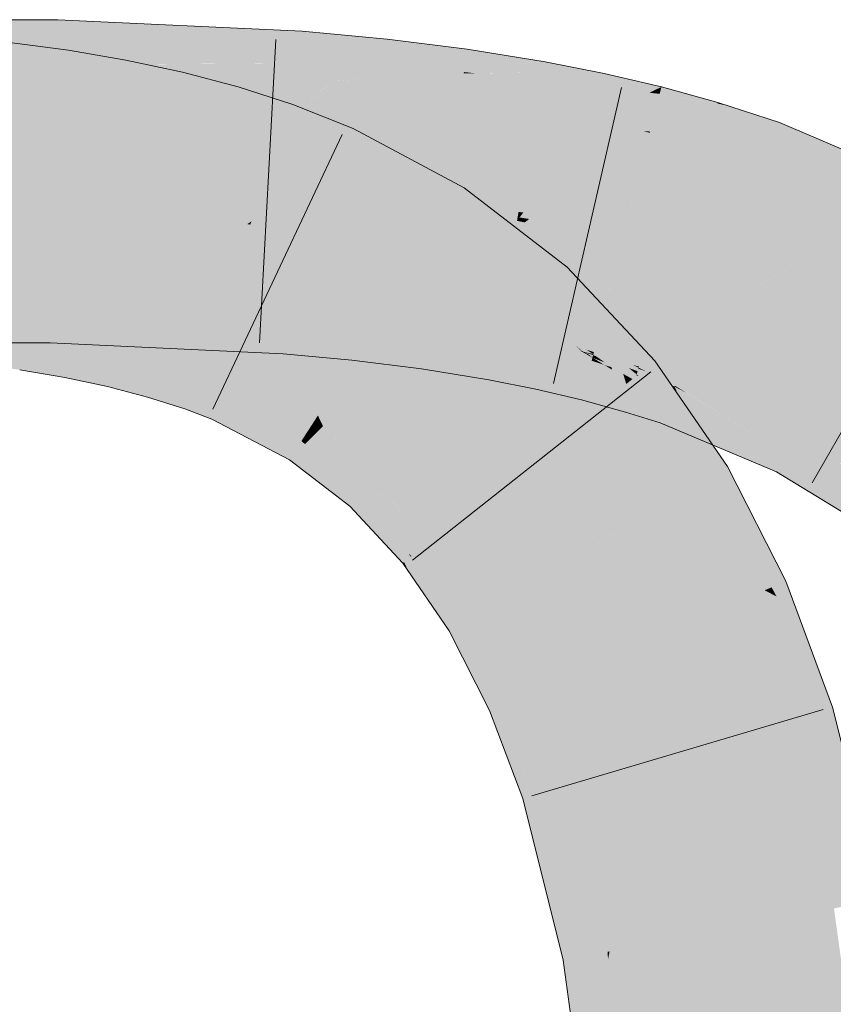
# Model space of a CAD drawing. Extents: x -620 to 300, y 62 to 1162.
# Tile 293 of 307: x 176.222 to 176.851, y 1034.361 to 1035.123. Entities that reach past the tile are written whole.
import ezdxf

# ---------------------------------------------------------------- set-up
doc = ezdxf.new("R2010")
doc.units = 0
doc.layers.get('0').update_dxf_attribs({"lineweight": 13})
doc.layers.add('E_Leerrohr 25-A06G955E8I', color=7, linetype='Continuous', lineweight=9, true_color=0xff8000)
doc.layers.add('E_Leerrohr 25-Shading', color=7, linetype='Continuous', lineweight=9, true_color=0xff8000)

# ---------------------------------------------------------------- blocks, each defined once
blk = doc.blocks.new('Shading-A06G94V18I', base_point=(243.33392, 864.50482))
at = {"layer": 'E_Leerrohr 25-Shading', "color": 43, "true_color": 0xd7ab7f}
for points in [[(176.21289, 1035.12317), (176.12451, 1035.08667), (176.25047, 1035.08826), (176.22375, 1035.08655)], [(176.21289, 1035.12317), (176.25047, 1035.08826), (176.25128, 1035.12317)], [(176.44025, 1035.11438), (176.25128, 1035.12317), (176.27652, 1035.09045), (176.25053, 1035.0907)], [(176.43881, 1035.0896), (176.44025, 1035.11438), (176.37398, 1035.08923), (176.27652, 1035.09045)], [(176.44025, 1035.11438), (176.43881, 1035.0896), (176.50597, 1035.10828), (176.46246, 1035.08875)], [(176.50597, 1035.10828), (176.46246, 1035.08875), (176.50366, 1035.08728)], [(176.56544, 1035.08276), (176.56799, 1035.10046), (176.50366, 1035.08728), (176.50597, 1035.10828)], [(176.25403, 1035.06335), (176.25955, 1035.09961), (176.20981, 1035.06934), (176.21387, 1035.10571)], [(176.5746, 1035.08179), (176.56799, 1035.10046), (176.56544, 1035.08276)], [(176.5746, 1035.08179), (176.62686, 1035.0824), (176.56799, 1035.10046), (176.62836, 1035.0907)], [(176.29698, 1035.05603), (176.30389, 1035.09204), (176.25403, 1035.06335), (176.25955, 1035.09961)], [(176.22375, 1035.08655), (176.25043, 1035.08655), (176.25047, 1035.08826)], [(176.26247, 1035.08838), (176.25043, 1035.08655), (176.43881, 1035.0896), (176.26242, 1035.08606)], [(176.25047, 1035.08826), (176.25043, 1035.08655), (176.26247, 1035.08838)], [(176.25053, 1035.0907), (176.25047, 1035.08826), (176.27652, 1035.09045), (176.26247, 1035.08838)], [(176.26242, 1035.08606), (176.43813, 1035.07788), (176.43881, 1035.0896)], [(176.27652, 1035.09045), (176.26247, 1035.08838), (176.37398, 1035.08923)], [(176.26247, 1035.08838), (176.43881, 1035.0896), (176.43881, 1035.0896)], [(176.3392, 1035.047), (176.34767, 1035.08264), (176.29698, 1035.05603), (176.30389, 1035.09204)], [(176.43881, 1035.0896), (176.43813, 1035.07788), (176.46246, 1035.08875)], [(176.46246, 1035.08875), (176.43813, 1035.07788), (176.50272, 1035.07861), (176.46298, 1035.07556)], [(176.46246, 1035.08875), (176.50272, 1035.07861), (176.50366, 1035.08728)], [(176.50272, 1035.07861), (176.56528, 1035.08167), (176.50366, 1035.08728), (176.56544, 1035.08276)], [(176.67387, 1035.0813), (176.67398, 1035.08167), (176.62686, 1035.0824), (176.62836, 1035.0907)], [(176.38055, 1035.03613), (176.39081, 1035.07129), (176.3392, 1035.047), (176.34767, 1035.08264)], [(176.46994, 1035.07605), (176.46298, 1035.07556), (176.50256, 1035.07727), (176.50197, 1035.0719)], [(176.50272, 1035.07861), (176.46994, 1035.07605), (176.50256, 1035.07727)], [(176.50256, 1035.07727), (176.50197, 1035.0719), (176.56467, 1035.07739), (176.56279, 1035.06433)], [(176.50272, 1035.07861), (176.50256, 1035.07727), (176.56528, 1035.08167), (176.56467, 1035.07739)], [(176.56467, 1035.07739), (176.56279, 1035.06433), (176.62556, 1035.07507), (176.62196, 1035.05469)], [(176.57761, 1035.08179), (176.56528, 1035.08167), (176.62556, 1035.07507), (176.56467, 1035.07739)], [(176.56528, 1035.08167), (176.5746, 1035.08179), (176.56544, 1035.08276)], [(176.62686, 1035.0824), (176.57761, 1035.08179), (176.62621, 1035.07861)], [(176.57761, 1035.08179), (176.62556, 1035.07507), (176.62621, 1035.07861)], [(176.62621, 1035.07861), (176.62556, 1035.07507), (176.67226, 1035.07373), (176.67174, 1035.07129)], [(176.67387, 1035.0813), (176.62686, 1035.0824), (176.67226, 1035.07373), (176.62621, 1035.07861)], [(176.71828, 1035.07129), (176.67398, 1035.08167), (176.71144, 1035.06799), (176.67226, 1035.07373)], [(176.42093, 1035.02319), (176.4332, 1035.05762), (176.38055, 1035.03613), (176.39081, 1035.07129)], [(176.62556, 1035.07507), (176.62196, 1035.05469), (176.67174, 1035.07129), (176.66623, 1035.0459)], [(176.67174, 1035.07129), (176.66623, 1035.0459), (176.70911, 1035.06677)], [(176.67226, 1035.07373), (176.67174, 1035.07129), (176.71144, 1035.06799), (176.70911, 1035.06677)], [(176.71721, 1035.06714), (176.71828, 1035.07129), (176.71144, 1035.06799)], [(176.76132, 1035.05859), (176.71828, 1035.07129), (176.71721, 1035.06714)], [(176.76132, 1035.05859), (176.76157, 1035.05847), (176.71828, 1035.07129), (176.76181, 1035.05933)], [(176.70911, 1035.06677), (176.66623, 1035.0459), (176.70946, 1035.03674), (176.70425, 1035.03699)], [(176.7169, 1035.06592), (176.71721, 1035.06714), (176.70911, 1035.06677), (176.71144, 1035.06799)], [(176.70911, 1035.06677), (176.70946, 1035.03674), (176.7169, 1035.06592)], [(176.70946, 1035.03674), (176.75378, 1035.03235), (176.7169, 1035.06592), (176.76157, 1035.05847)], [(176.7169, 1035.06592), (176.76132, 1035.05859), (176.71721, 1035.06714)], [(176.46388, 1035.0061), (176.47989, 1035.03906), (176.42093, 1035.02319), (176.4332, 1035.05762)], [(176.75378, 1035.03235), (176.76994, 1035.05664), (176.76157, 1035.05847)], [(176.75378, 1035.03235), (176.80238, 1035.02527), (176.76994, 1035.05664), (176.80966, 1035.04358)], [(176.76994, 1035.05664), (176.76181, 1035.05933), (176.76157, 1035.05847)], [(176.55449, 1034.97595), (176.56557, 1034.99316), (176.4641, 1035.00659), (176.47989, 1035.03906)], [(176.91606, 1034.99805), (176.80966, 1035.04358), (176.80238, 1035.02527)], [(176.70425, 1035.03699), (176.70924, 1035.03577), (176.70946, 1035.03674)], [(176.70924, 1035.03577), (176.75134, 1035.02417), (176.70946, 1035.03674), (176.75378, 1035.03235)], [(176.75134, 1035.02417), (176.79613, 1035.00964), (176.75378, 1035.03235), (176.80238, 1035.02527)], [(176.79613, 1035.00964), (176.91606, 1034.99805), (176.80238, 1035.02527)], [(176.91606, 1034.99805), (176.79613, 1035.00964), (176.90625, 1034.9668), (176.88322, 1034.97229)], [(176.46388, 1035.0061), (176.54578, 1034.9624), (176.4641, 1035.00659), (176.55449, 1034.97595)], [(176.64182, 1034.92786), (176.64539, 1034.93176), (176.55449, 1034.97595), (176.56557, 1034.99316)], [(176.54578, 1034.9624), (176.62077, 1034.90466), (176.55449, 1034.97595), (176.64182, 1034.92786)], [(176.62077, 1034.90466), (176.67216, 1034.90308), (176.64182, 1034.92786)], [(176.67216, 1034.90308), (176.64539, 1034.93176), (176.64182, 1034.92786)], [(176.21289, 1034.87329), (176.2455, 1034.87329), (176.12451, 1034.90991), (176.24634, 1034.90979)], [(176.24634, 1034.90979), (176.2455, 1034.87329), (176.42542, 1034.89978), (176.40654, 1034.86572)], [(176.42778, 1034.89966), (176.42787, 1034.90137), (176.24634, 1034.90979)], [(176.68533, 1034.86011), (176.67216, 1034.90308), (176.63272, 1034.89185), (176.62077, 1034.90466)], [(176.71323, 1034.85925), (176.67216, 1034.90308), (176.70328, 1034.8512), (176.68533, 1034.86011)], [(176.40654, 1034.86572), (176.42575, 1034.86487), (176.42542, 1034.89978), (176.42778, 1034.89966)], [(176.42778, 1034.89966), (176.42575, 1034.86487), (176.45654, 1034.89636)], [(176.45654, 1034.89636), (176.42575, 1034.86487), (176.48227, 1034.89209), (176.47873, 1034.85974)], [(176.42787, 1034.90137), (176.42778, 1034.89966), (176.4586, 1034.89844), (176.45654, 1034.89636)], [(176.4586, 1034.89844), (176.45654, 1034.89636), (176.47386, 1034.89441)], [(176.45654, 1034.89636), (176.48227, 1034.89209), (176.47386, 1034.89441)], [(176.4586, 1034.89844), (176.46051, 1034.89795), (176.48273, 1034.89612), (176.48267, 1034.89563)], [(176.46051, 1034.89795), (176.48227, 1034.89209), (176.48267, 1034.89563)], [(176.48227, 1034.89209), (176.53583, 1034.8761), (176.48267, 1034.89563), (176.53752, 1034.88782)], [(176.53752, 1034.88782), (176.53772, 1034.88928), (176.48267, 1034.89563), (176.48273, 1034.89612)], [(176.22734, 1034.88867), (176.19016, 1034.89368), (176.22719, 1034.8877), (176.19044, 1034.89319)], [(176.19044, 1034.89319), (176.19228, 1034.88989), (176.22719, 1034.8877), (176.22668, 1034.88428)], [(176.19228, 1034.88989), (176.21289, 1034.85364), (176.22668, 1034.88428), (176.22182, 1034.85242)], [(176.22668, 1034.88428), (176.26259, 1034.87683), (176.22719, 1034.8877), (176.26331, 1034.88062)], [(176.26331, 1034.88062), (176.26366, 1034.88245), (176.22719, 1034.8877), (176.22734, 1034.88867)], [(176.47873, 1034.85974), (176.53253, 1034.85303), (176.48227, 1034.89209), (176.53583, 1034.8761)], [(176.53583, 1034.8761), (176.5872, 1034.85876), (176.53752, 1034.88782), (176.59062, 1034.87793)], [(176.53752, 1034.88782), (176.59062, 1034.87793), (176.53767, 1034.88892), (176.5909, 1034.87952)], [(176.5909, 1034.87952), (176.59109, 1034.88062), (176.53767, 1034.88892), (176.53772, 1034.88928)], [(176.68533, 1034.86011), (176.63272, 1034.89185), (176.64854, 1034.87817)], [(176.64854, 1034.87817), (176.63272, 1034.89185), (176.64299, 1034.88086), (176.64279, 1034.8811)], [(176.22182, 1034.85242), (176.25676, 1034.84644), (176.22668, 1034.88428), (176.26259, 1034.87683)], [(176.26259, 1034.87683), (176.29663, 1034.86804), (176.26331, 1034.88062), (176.29761, 1034.87219)], [(176.26331, 1034.88062), (176.29761, 1034.87219), (176.26361, 1034.8822), (176.2981, 1034.87427)], [(176.2981, 1034.87427), (176.29828, 1034.875), (176.26361, 1034.8822), (176.26366, 1034.88245)], [(176.59062, 1034.87793), (176.62799, 1034.86938), (176.5909, 1034.87952), (176.62842, 1034.87134)], [(176.62842, 1034.87134), (176.62883, 1034.87317), (176.5909, 1034.87952), (176.59109, 1034.88062)], [(176.65804, 1034.8678), (176.64279, 1034.8811), (176.6525, 1034.87073)], [(176.64299, 1034.88086), (176.65086, 1034.87402), (176.64854, 1034.87817), (176.65692, 1034.87097)], [(176.25676, 1034.84644), (176.28981, 1034.83948), (176.26259, 1034.87683), (176.29663, 1034.86804)], [(176.29674, 1034.86853), (176.32877, 1034.85864), (176.29761, 1034.87219), (176.32983, 1034.8623)], [(176.29761, 1034.87219), (176.32983, 1034.8623), (176.2981, 1034.87427), (176.33057, 1034.86487)], [(176.33057, 1034.86487), (176.33104, 1034.86646), (176.2981, 1034.87427), (176.29828, 1034.875)], [(176.53253, 1034.85303), (176.5847, 1034.8446), (176.53583, 1034.8761), (176.5872, 1034.85876)], [(176.5872, 1034.85876), (176.62282, 1034.84534), (176.59062, 1034.87793), (176.62799, 1034.86938)], [(176.62877, 1034.87292), (176.62842, 1034.87134), (176.64789, 1034.86804)], [(176.62883, 1034.87317), (176.62877, 1034.87292), (176.65625, 1034.8667), (176.64789, 1034.86804)], [(176.64854, 1034.87817), (176.65692, 1034.87097), (176.68533, 1034.86011), (176.68666, 1034.85571)], [(176.65692, 1034.87097), (176.65086, 1034.87402), (176.66473, 1034.86414), (176.65804, 1034.8678)], [(176.28981, 1034.83948), (176.32079, 1034.8313), (176.29663, 1034.86804), (176.32855, 1034.85791)], [(176.29663, 1034.86804), (176.32855, 1034.85791), (176.29674, 1034.86853), (176.32877, 1034.85864)], [(176.32983, 1034.8623), (176.35977, 1034.85095), (176.33057, 1034.86487), (176.36079, 1034.85388)], [(176.33057, 1034.86487), (176.36079, 1034.85388), (176.33095, 1034.86609), (176.36142, 1034.85559)], [(176.36142, 1034.85559), (176.36176, 1034.85657), (176.33095, 1034.86609), (176.33104, 1034.86646)], [(176.62282, 1034.84534), (176.6571, 1034.8313), (176.62799, 1034.86938), (176.66426, 1034.85938)], [(176.62799, 1034.86938), (176.66426, 1034.85938), (176.62842, 1034.87134), (176.66484, 1034.86169)], [(176.64789, 1034.86804), (176.62842, 1034.87134), (176.66537, 1034.86365), (176.66484, 1034.86169)], [(176.65625, 1034.8667), (176.64789, 1034.86804), (176.66537, 1034.86377), (176.66537, 1034.86365)], [(176.6525, 1034.87073), (176.65652, 1034.86719), (176.65804, 1034.8678), (176.66266, 1034.86377)], [(176.65842, 1034.86548), (176.6525, 1034.87073), (176.65623, 1034.8667)], [(176.68738, 1034.8385), (176.68808, 1034.83911), (176.65623, 1034.8667), (176.65842, 1034.86548)], [(176.65623, 1034.8667), (176.68465, 1034.8363), (176.68738, 1034.8385)], [(176.66537, 1034.86377), (176.66557, 1034.8645), (176.65625, 1034.8667)], [(176.66266, 1034.86377), (176.65652, 1034.86719), (176.6651, 1034.86157), (176.65842, 1034.86548)], [(176.68666, 1034.85571), (176.65692, 1034.87097), (176.68785, 1034.85181), (176.66473, 1034.86414)], [(176.66473, 1034.86414), (176.65804, 1034.8678), (176.67, 1034.85962), (176.66266, 1034.86377)], [(176.65842, 1034.86548), (176.68808, 1034.83911), (176.6651, 1034.86157), (176.68951, 1034.84021)], [(176.66266, 1034.86377), (176.68951, 1034.84021), (176.67, 1034.85962), (176.69104, 1034.84143)], [(176.68785, 1034.85181), (176.66473, 1034.86414), (176.68864, 1034.84924), (176.67, 1034.85962)], [(176.66484, 1034.86169), (176.66595, 1034.86133), (176.66537, 1034.86377), (176.66568, 1034.86365)], [(176.66568, 1034.86365), (176.66557, 1034.8645), (176.66537, 1034.86377)], [(176.66557, 1034.8645), (176.70058, 1034.854), (176.69595, 1034.8562)], [(176.66559, 1034.8645), (176.70058, 1034.854), (176.66557, 1034.8645)], [(176.66568, 1034.86365), (176.66595, 1034.86353), (176.66559, 1034.8645), (176.67546, 1034.86072)], [(176.66559, 1034.8645), (176.67546, 1034.86072), (176.70058, 1034.854), (176.70035, 1034.85327)], [(176.32079, 1034.8313), (176.3495, 1034.82202), (176.32855, 1034.85791), (176.35811, 1034.84631)], [(176.32855, 1034.85791), (176.35811, 1034.84631), (176.32877, 1034.85864), (176.35847, 1034.84729)], [(176.32877, 1034.85864), (176.35847, 1034.84729), (176.32983, 1034.8623), (176.35977, 1034.85095)], [(176.38577, 1034.84546), (176.38657, 1034.84717), (176.36142, 1034.85559), (176.36176, 1034.85657)], [(176.5847, 1034.8446), (176.62108, 1034.8374), (176.5872, 1034.85876), (176.62282, 1034.84534)], [(176.6571, 1034.8313), (176.67024, 1034.82532), (176.66426, 1034.85938), (176.66626, 1034.85876)], [(176.66426, 1034.85938), (176.66626, 1034.85876), (176.66484, 1034.86169), (176.66595, 1034.86133)], [(176.66753, 1034.86292), (176.66568, 1034.86365), (176.67297, 1034.85913), (176.66595, 1034.86133)], [(176.66595, 1034.86353), (176.69977, 1034.85132), (176.67546, 1034.86072), (176.69978, 1034.85132)], [(176.67297, 1034.85913), (176.66595, 1034.86133), (176.67424, 1034.85815)], [(176.67955, 1034.85437), (176.67424, 1034.85815), (176.66599, 1034.86108), (176.66595, 1034.86133)], [(176.66599, 1034.86108), (176.66626, 1034.85876), (176.67395, 1034.8562)], [(176.67955, 1034.85437), (176.66599, 1034.86108), (176.67395, 1034.8562)], [(176.69035, 1034.8197), (176.66626, 1034.85876), (176.67024, 1034.82532)], [(176.69035, 1034.8197), (176.68015, 1034.85242), (176.66626, 1034.85876), (176.67393, 1034.8562)], [(176.69307, 1034.85376), (176.66753, 1034.86292), (176.69498, 1034.85217), (176.67297, 1034.85913)], [(176.67, 1034.85962), (176.69104, 1034.84143), (176.68864, 1034.84924)], [(176.69499, 1034.85217), (176.67297, 1034.85913), (176.69904, 1034.84888), (176.67424, 1034.85815)], [(176.68015, 1034.85242), (176.67955, 1034.85437), (176.67393, 1034.8562)], [(176.69904, 1034.84888), (176.67424, 1034.85815), (176.69882, 1034.84814), (176.67955, 1034.85437)], [(176.67546, 1034.86072), (176.69978, 1034.85132), (176.70035, 1034.85327)], [(176.70328, 1034.8512), (176.68533, 1034.86011), (176.70024, 1034.84875), (176.68666, 1034.85571)], [(176.70058, 1034.854), (176.70082, 1034.85486), (176.69595, 1034.8562)], [(176.72919, 1034.83594), (176.71323, 1034.85925), (176.70328, 1034.8512)], [(176.35847, 1034.84729), (176.38156, 1034.83691), (176.35977, 1034.85095), (176.38329, 1034.84033)], [(176.35977, 1034.85095), (176.38329, 1034.84033), (176.36079, 1034.85388), (176.38478, 1034.84351)], [(176.36079, 1034.85388), (176.38478, 1034.84351), (176.36142, 1034.85559), (176.38577, 1034.84546)], [(176.69415, 1034.84399), (176.67955, 1034.85437), (176.68015, 1034.85242)], [(176.69882, 1034.84814), (176.67955, 1034.85437), (176.69699, 1034.84192)], [(176.69699, 1034.84192), (176.69415, 1034.84399), (176.69035, 1034.8197), (176.68015, 1034.85242)], [(176.70024, 1034.84875), (176.68666, 1034.85571), (176.69756, 1034.84668), (176.68785, 1034.85181)], [(176.69756, 1034.84668), (176.68785, 1034.85181), (176.6958, 1034.84521), (176.68864, 1034.84924)], [(176.68864, 1034.84924), (176.69104, 1034.84143), (176.6958, 1034.84521)], [(176.69498, 1034.85217), (176.6996, 1034.85071), (176.69307, 1034.85376), (176.69977, 1034.85132)], [(176.69904, 1034.84888), (176.6996, 1034.85071), (176.69499, 1034.85217)], [(176.70024, 1034.84875), (176.69756, 1034.84668), (176.73488, 1034.82776), (176.7406, 1034.81934)], [(176.69904, 1034.84888), (176.69882, 1034.84814), (176.70012, 1034.8479)], [(176.6996, 1034.85071), (176.69904, 1034.84888), (176.71213, 1034.84619), (176.70012, 1034.8479)], [(176.71213, 1034.84619), (176.69978, 1034.85132), (176.6996, 1034.85071)], [(176.71213, 1034.84619), (176.70035, 1034.85327), (176.69978, 1034.85132)], [(176.73488, 1034.82776), (176.72919, 1034.83594), (176.70024, 1034.84875), (176.70328, 1034.8512)], [(176.70648, 1034.85107), (176.70058, 1034.854), (176.70035, 1034.85327)], [(176.71213, 1034.84619), (176.72772, 1034.84045), (176.70035, 1034.85327), (176.70648, 1034.85107)], [(176.70058, 1034.854), (176.73077, 1034.84534), (176.70082, 1034.85486)], [(176.70058, 1034.854), (176.70062, 1034.854), (176.73077, 1034.84534), (176.73021, 1034.84399)], [(176.70062, 1034.854), (176.72865, 1034.84009), (176.73021, 1034.84399)], [(176.3495, 1034.82202), (176.37054, 1034.81421), (176.35811, 1034.84631), (176.38101, 1034.83569)], [(176.35811, 1034.84631), (176.38101, 1034.83569), (176.35847, 1034.84729), (176.38156, 1034.83691)], [(176.38329, 1034.84033), (176.44302, 1034.80237), (176.38478, 1034.84351), (176.44537, 1034.80591)], [(176.38478, 1034.84351), (176.44537, 1034.80591), (176.38577, 1034.84546), (176.44713, 1034.80872)], [(176.38577, 1034.84546), (176.44713, 1034.80872), (176.38644, 1034.84692), (176.44873, 1034.81116)], [(176.44873, 1034.81116), (176.45027, 1034.8136), (176.38644, 1034.84692), (176.38657, 1034.84717)], [(176.62108, 1034.8374), (176.65654, 1034.82898), (176.62282, 1034.84534), (176.6571, 1034.8313)], [(176.71294, 1034.81665), (176.69104, 1034.84143), (176.70576, 1034.82166), (176.68951, 1034.84021)], [(176.71724, 1034.81128), (176.70641, 1034.83496), (176.69035, 1034.8197), (176.69699, 1034.84192)], [(176.69756, 1034.84668), (176.69104, 1034.84143), (176.7406, 1034.81934), (176.76926, 1034.77771)], [(176.76926, 1034.77771), (176.69104, 1034.84143), (176.71294, 1034.81665)], [(176.70641, 1034.83496), (176.70071, 1034.84741), (176.69699, 1034.84192), (176.69882, 1034.84814)], [(176.70012, 1034.8479), (176.69882, 1034.84814), (176.70047, 1034.84766)], [(176.69882, 1034.84814), (176.70073, 1034.84741), (176.70047, 1034.84766)], [(176.71213, 1034.84619), (176.70012, 1034.8479), (176.72607, 1034.83997), (176.70047, 1034.84766)], [(176.70073, 1034.84741), (176.72607, 1034.83997), (176.70047, 1034.84766)], [(176.72382, 1034.82788), (176.70071, 1034.84741), (176.72206, 1034.82349), (176.70641, 1034.83496)], [(176.7276, 1034.8374), (176.70071, 1034.84741), (176.72382, 1034.82788)], [(176.70073, 1034.84741), (176.7276, 1034.8374), (176.72607, 1034.83997), (176.72795, 1034.83826)], [(176.71213, 1034.84619), (176.72607, 1034.83997), (176.72554, 1034.84058)], [(176.72838, 1034.83936), (176.72865, 1034.84009), (176.71213, 1034.84619), (176.72772, 1034.84045)], [(176.72865, 1034.84009), (176.81438, 1034.78735), (176.73021, 1034.84399), (176.82126, 1034.80078)], [(176.7307, 1034.84509), (176.73021, 1034.84399), (176.75989, 1034.83179), (176.77843, 1034.82104)], [(176.73077, 1034.84534), (176.7307, 1034.84509), (176.75211, 1034.8363), (176.75989, 1034.83179)], [(176.37054, 1034.81421), (176.43048, 1034.78284), (176.38101, 1034.83569), (176.43985, 1034.79736)], [(176.38101, 1034.83569), (176.43985, 1034.79736), (176.38156, 1034.83691), (176.44083, 1034.79895)], [(176.38156, 1034.83691), (176.44083, 1034.79895), (176.38329, 1034.84033), (176.44302, 1034.80237)], [(176.68738, 1034.8385), (176.68465, 1034.8363), (176.69579, 1034.82861)], [(176.69579, 1034.82861), (176.68465, 1034.8363), (176.73193, 1034.78601), (176.74571, 1034.76379)], [(176.74571, 1034.76379), (176.68465, 1034.8363), (176.69438, 1034.82214)], [(176.69908, 1034.82629), (176.68808, 1034.83911), (176.69579, 1034.82861), (176.68738, 1034.8385)], [(176.70576, 1034.82166), (176.68951, 1034.84021), (176.69908, 1034.82629), (176.68808, 1034.83911)], [(176.70641, 1034.83496), (176.71724, 1034.81128), (176.72206, 1034.82349)], [(176.77841, 1034.78552), (176.73016, 1034.83594), (176.72382, 1034.82788), (176.7276, 1034.8374)], [(176.72607, 1034.83997), (176.72838, 1034.83936), (176.72554, 1034.84058)], [(176.72795, 1034.83826), (176.72838, 1034.83936), (176.72607, 1034.83997)], [(176.7276, 1034.8374), (176.72984, 1034.83618), (176.72795, 1034.83826)], [(176.72984, 1034.83618), (176.7276, 1034.8374), (176.73016, 1034.83594)], [(176.72984, 1034.83618), (176.72838, 1034.83936), (176.72795, 1034.83826)], [(176.73784, 1034.83435), (176.72865, 1034.84009), (176.72838, 1034.83936)], [(176.72984, 1034.83618), (176.75893, 1034.82141), (176.72838, 1034.83936), (176.73784, 1034.83435)], [(176.75893, 1034.82141), (176.72984, 1034.83618), (176.81438, 1034.78735), (176.73016, 1034.83594)], [(176.81438, 1034.78735), (176.73016, 1034.83594), (176.80719, 1034.77332), (176.77841, 1034.78552)], [(176.75211, 1034.8363), (176.75989, 1034.83179), (176.82387, 1034.80591), (176.82251, 1034.80322)], [(176.65654, 1034.82898), (176.67024, 1034.82532), (176.6571, 1034.8313)], [(176.69908, 1034.82629), (176.69579, 1034.82861), (176.72702, 1034.79395), (176.73193, 1034.78601)], [(176.72702, 1034.79395), (176.7197, 1034.80579), (176.69908, 1034.82629), (176.70576, 1034.82166)], [(176.76169, 1034.7926), (176.72382, 1034.82788), (176.75795, 1034.79407), (176.72206, 1034.82349)], [(176.77841, 1034.78552), (176.72382, 1034.82788), (176.76169, 1034.7926)], [(176.75989, 1034.83179), (176.77843, 1034.82104), (176.82251, 1034.80322), (176.82126, 1034.80078)], [(176.69438, 1034.82214), (176.73775, 1034.75903), (176.74571, 1034.76379)], [(176.7197, 1034.80579), (176.71294, 1034.81665), (176.70576, 1034.82166)], [(176.72206, 1034.82349), (176.71724, 1034.81128), (176.75795, 1034.79407)], [(176.45189, 1034.80432), (176.45639, 1034.80884), (176.44713, 1034.80872), (176.45027, 1034.8136)], [(176.76926, 1034.77771), (176.71294, 1034.81665), (176.75499, 1034.76929)], [(176.75499, 1034.76929), (176.71294, 1034.81665), (176.75285, 1034.76794), (176.7197, 1034.80579)], [(176.44302, 1034.80237), (176.44652, 1034.79895), (176.44537, 1034.80591), (176.44957, 1034.802)], [(176.44537, 1034.80591), (176.44957, 1034.802), (176.44713, 1034.80872), (176.45189, 1034.80432)], [(176.44957, 1034.802), (176.49152, 1034.76245), (176.45189, 1034.80432), (176.49422, 1034.76538)], [(176.49422, 1034.76538), (176.49707, 1034.76855), (176.45189, 1034.80432), (176.45639, 1034.80884)], [(176.45639, 1034.80884), (176.4585, 1034.80676), (176.50188, 1034.7738), (176.50035, 1034.77209)], [(176.4585, 1034.80676), (176.49707, 1034.76855), (176.50035, 1034.77209)], [(176.75285, 1034.76794), (176.7197, 1034.80579), (176.7506, 1034.7666), (176.72702, 1034.79395)], [(176.82251, 1034.80322), (176.82126, 1034.80078), (176.85602, 1034.78015), (176.84851, 1034.78149)], [(176.85602, 1034.78015), (176.86612, 1034.77844), (176.82251, 1034.80322), (176.82387, 1034.80591)], [(176.86612, 1034.77844), (176.87012, 1034.77771), (176.82387, 1034.80591)], [(176.43985, 1034.79736), (176.43048, 1034.78284), (176.44243, 1034.7948)], [(176.44083, 1034.79895), (176.43985, 1034.79736), (176.44371, 1034.79614), (176.44243, 1034.7948)], [(176.44371, 1034.79614), (176.44652, 1034.79895), (176.44083, 1034.79895), (176.44302, 1034.80237)], [(176.44371, 1034.79614), (176.44243, 1034.7948), (176.48538, 1034.75574), (176.4839, 1034.75403)], [(176.48538, 1034.75574), (176.48814, 1034.75867), (176.44371, 1034.79614), (176.44652, 1034.79895)], [(176.44652, 1034.79895), (176.48814, 1034.75867), (176.44957, 1034.802), (176.49152, 1034.76245)], [(176.82126, 1034.80078), (176.81438, 1034.78735), (176.84851, 1034.78149)], [(176.44243, 1034.7948), (176.43048, 1034.78284), (176.4839, 1034.75403), (176.47725, 1034.7467)], [(176.7506, 1034.7666), (176.72702, 1034.79395), (176.74911, 1034.76575), (176.73193, 1034.78601)], [(176.73193, 1034.78601), (176.74571, 1034.76379), (176.74911, 1034.76575)], [(176.80719, 1034.77332), (176.88123, 1034.72827), (176.81438, 1034.78735), (176.88327, 1034.73108)], [(176.84851, 1034.78149), (176.81438, 1034.78735), (176.89545, 1034.74817), (176.88327, 1034.73108)], [(176.85602, 1034.78015), (176.84851, 1034.78149), (176.89775, 1034.75146), (176.89545, 1034.74817)], [(176.50035, 1034.77209), (176.54155, 1034.72168), (176.50188, 1034.7738), (176.54498, 1034.72437)], [(176.54498, 1034.72437), (176.54671, 1034.72571), (176.50188, 1034.7738)], [(176.8116, 1034.68762), (176.81438, 1034.68884), (176.75499, 1034.76929), (176.76926, 1034.77771)], [(176.49707, 1034.76855), (176.49152, 1034.76245), (176.50575, 1034.75696), (176.49759, 1034.75403)], [(176.49707, 1034.76855), (176.53578, 1034.71704), (176.50035, 1034.77209), (176.54155, 1034.72168)], [(176.74911, 1034.76575), (176.74571, 1034.76379), (176.8035, 1034.68408), (176.79814, 1034.68176)], [(176.80579, 1034.68518), (176.7506, 1034.7666), (176.8035, 1034.68408), (176.74911, 1034.76575)], [(176.80885, 1034.68652), (176.75285, 1034.76794), (176.80579, 1034.68518), (176.7506, 1034.7666)], [(176.75499, 1034.76929), (176.75285, 1034.76794), (176.8116, 1034.68762), (176.80885, 1034.68652)], [(176.52104, 1034.7052), (176.52426, 1034.70776), (176.48538, 1034.75574), (176.48814, 1034.75867)], [(176.49152, 1034.76245), (176.48814, 1034.75867), (176.49759, 1034.75403), (176.49274, 1034.7522)], [(176.73775, 1034.75903), (176.78084, 1034.67419), (176.74571, 1034.76379), (176.79814, 1034.68176)], [(176.4839, 1034.75403), (176.47725, 1034.7467), (176.51912, 1034.70361), (176.51814, 1034.70288)], [(176.48538, 1034.75574), (176.4839, 1034.75403), (176.52104, 1034.7052), (176.51912, 1034.70361)], [(176.50575, 1034.75696), (176.49274, 1034.7522), (176.52489, 1034.70825), (176.52261, 1034.71008)], [(176.50575, 1034.75696), (176.52489, 1034.70825), (176.53578, 1034.71704)], [(176.53578, 1034.71704), (176.56851, 1034.65894), (176.54155, 1034.72168), (176.57445, 1034.66235)], [(176.54155, 1034.72168), (176.57445, 1034.66235), (176.54498, 1034.72437), (176.57996, 1034.66565)], [(176.54498, 1034.72437), (176.57996, 1034.66565), (176.54671, 1034.72571), (176.58377, 1034.66797)], [(176.58377, 1034.66797), (176.5856, 1034.66895), (176.54671, 1034.72571)], [(176.5442, 1034.68628), (176.53578, 1034.71704), (176.52489, 1034.70825)], [(176.56851, 1034.65894), (176.53578, 1034.71704), (176.56844, 1034.65881), (176.5442, 1034.68628)], [(176.52104, 1034.7052), (176.51912, 1034.70361), (176.53177, 1034.68298), (176.5226, 1034.69641)], [(176.53177, 1034.68298), (176.54709, 1034.66064), (176.52104, 1034.7052), (176.52426, 1034.70776)], [(176.52261, 1034.71008), (176.52426, 1034.70776), (176.52489, 1034.70825)], [(176.52426, 1034.70776), (176.5442, 1034.68628), (176.52489, 1034.70825)], [(176.52426, 1034.70776), (176.54709, 1034.66064), (176.5442, 1034.68628), (176.55409, 1034.65039)], [(176.51912, 1034.70361), (176.51814, 1034.70288), (176.5226, 1034.69641)], [(176.82161, 1034.66943), (176.81438, 1034.68884), (176.8116, 1034.68762)], [(176.5442, 1034.68628), (176.55409, 1034.65039), (176.56844, 1034.65881)], [(176.78084, 1034.67419), (176.81557, 1034.58105), (176.79814, 1034.68176), (176.84151, 1034.58875)], [(176.8035, 1034.68408), (176.79814, 1034.68176), (176.80725, 1034.677)], [(176.85068, 1034.59143), (176.79814, 1034.68176), (176.84151, 1034.58875)], [(176.79814, 1034.68176), (176.85068, 1034.59143), (176.80725, 1034.677), (176.84364, 1034.60815)], [(176.81129, 1034.67493), (176.80579, 1034.68518), (176.80725, 1034.677), (176.8035, 1034.68408)], [(176.81671, 1034.672), (176.80885, 1034.68652), (176.81129, 1034.67493), (176.80579, 1034.68518)], [(176.8116, 1034.68762), (176.80885, 1034.68652), (176.82161, 1034.66943), (176.81671, 1034.672)], [(176.84364, 1034.60815), (176.83087, 1034.63843), (176.80725, 1034.677), (176.81129, 1034.67493)], [(176.83087, 1034.63843), (176.81671, 1034.672), (176.81129, 1034.67493)], [(176.57996, 1034.66565), (176.60706, 1034.59814), (176.58377, 1034.66797), (176.61308, 1034.60083)], [(176.58377, 1034.66797), (176.61308, 1034.60083), (176.5856, 1034.66895), (176.61703, 1034.60254)], [(176.61703, 1034.60254), (176.61888, 1034.60339), (176.5856, 1034.66895)], [(176.82161, 1034.66943), (176.81671, 1034.672), (176.82915, 1034.64929)], [(176.82915, 1034.64929), (176.81671, 1034.672), (176.83836, 1034.62451), (176.83087, 1034.63843)], [(176.55409, 1034.65039), (176.58534, 1034.58875), (176.56851, 1034.65894), (176.59608, 1034.59338)], [(176.56851, 1034.65894), (176.59608, 1034.59338), (176.57445, 1034.66235), (176.59944, 1034.59485)], [(176.57445, 1034.66235), (176.59944, 1034.59485), (176.57996, 1034.66565), (176.60706, 1034.59814)], [(176.83836, 1034.62451), (176.83087, 1034.63843), (176.84641, 1034.60291), (176.84364, 1034.60815)], [(176.84364, 1034.60815), (176.85068, 1034.59143), (176.84641, 1034.60291)], [(176.59944, 1034.59485), (176.61055, 1034.54736), (176.60706, 1034.59814), (176.61407, 1034.57104)], [(176.60706, 1034.59814), (176.61407, 1034.57104), (176.61308, 1034.60083), (176.61667, 1034.58838)], [(176.61667, 1034.58838), (176.61888, 1034.60339), (176.61308, 1034.60083)], [(176.64606, 1034.53088), (176.61888, 1034.60339), (176.63426, 1034.52747), (176.61667, 1034.58838)], [(176.58534, 1034.58875), (176.61095, 1034.52051), (176.59608, 1034.59338), (176.61826, 1034.52271)], [(176.59608, 1034.59338), (176.61055, 1034.54736), (176.59944, 1034.59485)], [(176.84151, 1034.58875), (176.87234, 1034.48975), (176.85068, 1034.59143), (176.88202, 1034.46521)], [(176.61667, 1034.58838), (176.61407, 1034.57104), (176.63426, 1034.52747), (176.62601, 1034.52502)], [(176.84151, 1034.58875), (176.81557, 1034.58105), (176.85265, 1034.43579), (176.84807, 1034.4502)], [(176.84151, 1034.58875), (176.85265, 1034.43579), (176.88708, 1034.44238)], [(176.61407, 1034.57104), (176.61055, 1034.54736), (176.62601, 1034.52502), (176.61826, 1034.52271)], [(176.66989, 1034.43518), (176.64606, 1034.53088), (176.62874, 1034.50256), (176.62601, 1034.52502)], [(176.61826, 1034.52271), (176.61095, 1034.52051), (176.63705, 1034.4325), (176.633, 1034.43213)], [(176.62601, 1034.52502), (176.61826, 1034.52271), (176.62874, 1034.50256)], [(176.63705, 1034.4325), (176.6373, 1034.4325), (176.61826, 1034.52271), (176.62874, 1034.50256)], [(176.6373, 1034.4325), (176.66399, 1034.43469), (176.62874, 1034.50256)], [(176.66989, 1034.43518), (176.62874, 1034.50256), (176.66399, 1034.43469)], [(176.84807, 1034.4502), (176.85172, 1034.43555), (176.85265, 1034.43579)], [(176.633, 1034.43213), (176.64214, 1034.39539), (176.63705, 1034.4325), (176.64465, 1034.39587)], [(176.67661, 1034.4021), (176.67557, 1034.41248), (176.63705, 1034.4325), (176.66399, 1034.43469)], [(176.67661, 1034.4021), (176.63705, 1034.4325), (176.64465, 1034.39587)], [(176.66399, 1034.43469), (176.67557, 1034.41248), (176.66989, 1034.43518)], [(176.67557, 1034.41248), (176.67661, 1034.4021), (176.67766, 1034.40222)], [(176.67766, 1034.40222), (176.67809, 1034.40234), (176.67557, 1034.41248)], [(176.67661, 1034.4021), (176.64465, 1034.39587), (176.6769, 1034.396), (176.65698, 1034.28992)], [(176.67766, 1034.40222), (176.67661, 1034.4021), (176.67781, 1034.40088), (176.6769, 1034.396)], [(176.69344, 1034.26245), (176.67781, 1034.40088), (176.68318, 1034.26172), (176.6769, 1034.396)], [(176.67781, 1034.40088), (176.67809, 1034.40234), (176.67766, 1034.40222)], [(176.67809, 1034.40234), (176.67781, 1034.40088), (176.69464, 1034.26245), (176.69344, 1034.26245)], [(176.69768, 1034.2627), (176.67809, 1034.40234), (176.69464, 1034.26245)], [(176.64214, 1034.39539), (176.65698, 1034.28992), (176.64465, 1034.39587)], [(176.6769, 1034.396), (176.65698, 1034.28992), (176.68318, 1034.26172), (176.66115, 1034.26038)]]:
    blk.add_solid(points, dxfattribs=at)
at = {"layer": 'E_Leerrohr 25-Shading', "color": 31, "true_color": 0xfabd7f}
for points in [[(176.22375, 1035.08655), (176.15382, 1035.08667), (176.20993, 1034.99829), (176.14452, 1034.99829)], [(176.20993, 1034.99829), (176.24838, 1034.99817), (176.22375, 1035.08655), (176.25043, 1035.08655)], [(176.24892, 1035.02087), (176.24838, 1034.99817), (176.26242, 1035.08606), (176.43813, 1035.07788)], [(176.25043, 1035.08655), (176.24892, 1035.02087), (176.26242, 1035.08606)], [(176.43813, 1035.07788), (176.24838, 1034.99817), (176.43663, 1035.05212), (176.3755, 1034.99524)], [(176.46298, 1035.07556), (176.43813, 1035.07788), (176.43663, 1035.05212)], [(176.46298, 1035.07556), (176.433, 1034.98962), (176.50197, 1035.0719), (176.49251, 1034.98547)], [(176.43492, 1035.02258), (176.433, 1034.98962), (176.45894, 1035.0719), (176.46298, 1035.07556)], [(176.43663, 1035.05212), (176.43492, 1035.02258), (176.45894, 1035.0719)], [(176.55078, 1034.98047), (176.56279, 1035.06433), (176.49251, 1034.98547), (176.50197, 1035.0719)], [(176.24237, 1034.98706), (176.25403, 1035.06335), (176.20091, 1034.98987), (176.20981, 1035.06934)], [(176.28308, 1034.98364), (176.29698, 1035.05603), (176.24237, 1034.98706), (176.25403, 1035.06335)], [(176.60774, 1034.97449), (176.62196, 1035.05469), (176.55078, 1034.98047), (176.56279, 1035.06433)], [(176.3231, 1034.97937), (176.3392, 1035.047), (176.28308, 1034.98364), (176.29698, 1035.05603)], [(176.62196, 1035.05469), (176.60774, 1034.97449), (176.66623, 1035.0459), (176.61142, 1034.97412)], [(176.3625, 1034.97424), (176.38055, 1035.03613), (176.3231, 1034.97937), (176.3392, 1035.047)], [(176.43663, 1035.05212), (176.37251, 1034.99243), (176.43492, 1035.02258), (176.42009, 1034.99023)], [(176.66623, 1035.0459), (176.61142, 1034.97412), (176.65648, 1035.00085), (176.62079, 1034.9729)], [(176.70425, 1035.03699), (176.66623, 1035.0459), (176.65648, 1035.00085)], [(176.38055, 1035.03613), (176.3625, 1034.97424), (176.42093, 1035.02319), (176.37485, 1034.97229)], [(176.64752, 1034.95947), (176.68741, 1034.9502), (176.70425, 1035.03699), (176.70924, 1035.03577)], [(176.64752, 1034.95947), (176.70425, 1035.03699), (176.65648, 1035.00085)], [(176.7267, 1034.94153), (176.75134, 1035.02417), (176.68758, 1034.95081), (176.70924, 1035.03577)], [(176.76511, 1034.93164), (176.79613, 1035.00964), (176.7267, 1034.94153), (176.75134, 1035.02417)], [(176.42093, 1035.02319), (176.37485, 1034.97229), (176.40138, 1034.96814)], [(176.46129, 1035.00708), (176.42093, 1035.02319), (176.40112, 1034.96741)], [(176.42009, 1034.99023), (176.433, 1034.98962), (176.43492, 1035.02258)], [(176.79613, 1035.00964), (176.76511, 1034.93164), (176.88322, 1034.97229), (176.79936, 1034.92102)], [(176.40112, 1034.96741), (176.40018, 1034.96472), (176.46129, 1035.00708), (176.41409, 1034.96179)], [(176.46129, 1035.00708), (176.41409, 1034.96179), (176.46388, 1035.0061), (176.43965, 1034.9563)], [(176.52657, 1034.93237), (176.54578, 1034.9624), (176.43965, 1034.9563), (176.46388, 1035.0061)], [(176.12451, 1034.90991), (176.24634, 1034.90979), (176.08789, 1034.99829), (176.24838, 1034.99817)], [(176.24838, 1034.99817), (176.24825, 1034.99219), (176.37251, 1034.99243), (176.34534, 1034.97461)], [(176.24838, 1034.99817), (176.37251, 1034.99243), (176.3755, 1034.99524)], [(176.61253, 1034.96643), (176.64752, 1034.95947), (176.65648, 1035.00085)], [(176.19998, 1034.98157), (176.24068, 1034.97607), (176.20091, 1034.98987), (176.24237, 1034.98706)], [(176.24068, 1034.97607), (176.28032, 1034.96924), (176.24237, 1034.98706), (176.28308, 1034.98364)], [(176.24825, 1034.99219), (176.24634, 1034.90979), (176.34534, 1034.97461)], [(176.37251, 1034.99243), (176.34534, 1034.97461), (176.39795, 1034.96509)], [(176.42961, 1034.93115), (176.433, 1034.98962), (176.37251, 1034.99243)], [(176.4586, 1034.89844), (176.433, 1034.98962), (176.42961, 1034.93115)], [(176.47565, 1034.98657), (176.433, 1034.98962), (176.47508, 1034.98572)], [(176.433, 1034.98962), (176.49147, 1034.97607), (176.47508, 1034.98572)], [(176.433, 1034.98962), (176.4586, 1034.89844), (176.49147, 1034.97607), (176.48273, 1034.89612)], [(176.49251, 1034.98547), (176.47565, 1034.98657), (176.49236, 1034.98401), (176.47508, 1034.98572)], [(176.49147, 1034.97607), (176.49236, 1034.98401), (176.47508, 1034.98572)], [(176.22734, 1034.88867), (176.24068, 1034.97607), (176.19016, 1034.89368), (176.19998, 1034.98157)], [(176.28293, 1034.98279), (176.28032, 1034.96924), (176.32269, 1034.97766), (176.31874, 1034.96106)], [(176.28308, 1034.98364), (176.28293, 1034.98279), (176.3231, 1034.97937), (176.32269, 1034.97766)], [(176.31874, 1034.96106), (176.3558, 1034.95129), (176.3231, 1034.97937), (176.3625, 1034.97424)], [(176.54544, 1034.94312), (176.55026, 1034.97681), (176.49147, 1034.97607), (176.49236, 1034.98401)], [(176.49236, 1034.98401), (176.55026, 1034.97681), (176.49251, 1034.98547), (176.55078, 1034.98047)], [(176.55078, 1034.98047), (176.55038, 1034.97766), (176.60774, 1034.97449), (176.60701, 1034.97046)], [(176.26366, 1034.88245), (176.28032, 1034.96924), (176.22734, 1034.88867), (176.24068, 1034.97607)], [(176.34534, 1034.97461), (176.24634, 1034.90979), (176.42961, 1034.93115), (176.42787, 1034.90137)], [(176.34534, 1034.97461), (176.42961, 1034.93115), (176.39795, 1034.96509)], [(176.3625, 1034.97424), (176.3558, 1034.95129), (176.37485, 1034.97229)], [(176.37485, 1034.97229), (176.3558, 1034.95129), (176.40112, 1034.96741), (176.37138, 1034.94629)], [(176.37485, 1034.97229), (176.40112, 1034.96741), (176.40138, 1034.96814)], [(176.48273, 1034.89612), (176.53772, 1034.88928), (176.49147, 1034.97607), (176.54544, 1034.94312)], [(176.59644, 1034.91077), (176.60652, 1034.96765), (176.54544, 1034.94312), (176.55026, 1034.97681)], [(176.55038, 1034.97766), (176.55026, 1034.97681), (176.60701, 1034.97046), (176.60652, 1034.96765)], [(176.60701, 1034.97046), (176.60652, 1034.96765), (176.60846, 1034.97021)], [(176.61142, 1034.97412), (176.60774, 1034.97449), (176.60846, 1034.97021), (176.60701, 1034.97046)], [(176.62079, 1034.9729), (176.61142, 1034.97412), (176.61592, 1034.96912), (176.60846, 1034.97021)], [(176.79083, 1034.91577), (176.86415, 1034.88452), (176.88322, 1034.97229), (176.90443, 1034.96326)], [(176.29828, 1034.875), (176.31874, 1034.96106), (176.26366, 1034.88245), (176.28032, 1034.96924)], [(176.39795, 1034.96509), (176.37138, 1034.94629), (176.40018, 1034.96472), (176.39134, 1034.93982)], [(176.40018, 1034.96472), (176.39134, 1034.93982), (176.41409, 1034.96179)], [(176.40112, 1034.96741), (176.39795, 1034.96509), (176.40018, 1034.96472)], [(176.60652, 1034.96765), (176.59644, 1034.91077), (176.61253, 1034.96643), (176.59831, 1034.90955)], [(176.61253, 1034.96643), (176.59831, 1034.90955), (176.64113, 1034.92993), (176.63191, 1034.88745)], [(176.60846, 1034.97021), (176.60652, 1034.96765), (176.61592, 1034.96912), (176.61253, 1034.96643)], [(176.64113, 1034.92993), (176.64752, 1034.95947), (176.61253, 1034.96643)], [(176.33104, 1034.86646), (176.3558, 1034.95129), (176.29828, 1034.875), (176.31874, 1034.96106)], [(176.41409, 1034.96179), (176.39134, 1034.93982), (176.43965, 1034.9563), (176.42522, 1034.92664)], [(176.43956, 1034.95605), (176.42522, 1034.92664), (176.52524, 1034.9303), (176.49802, 1034.88794)], [(176.43965, 1034.9563), (176.43956, 1034.95605), (176.52657, 1034.93237), (176.52524, 1034.9303)], [(176.61613, 1034.89954), (176.62077, 1034.90466), (176.52657, 1034.93237), (176.54578, 1034.9624)], [(176.67189, 1034.88928), (176.68741, 1034.9502), (176.64113, 1034.92993), (176.64752, 1034.95947)], [(176.35751, 1034.95068), (176.3558, 1034.95129), (176.34819, 1034.90039), (176.34244, 1034.90552)], [(176.35751, 1034.95068), (176.34819, 1034.90039), (176.36722, 1034.93799)], [(176.36722, 1034.93799), (176.37138, 1034.94629), (176.35751, 1034.95068)], [(176.69182, 1034.90173), (176.68741, 1034.9502), (176.67853, 1034.91528)], [(176.68741, 1034.9502), (176.72607, 1034.93945), (176.68758, 1034.95081), (176.7267, 1034.94153)], [(176.68741, 1034.9502), (176.69182, 1034.90173), (176.72607, 1034.93945), (176.70941, 1034.88367)], [(176.37138, 1034.94629), (176.36722, 1034.93799), (176.38622, 1034.92542), (176.38326, 1034.91711)], [(176.38622, 1034.92542), (176.39134, 1034.93982), (176.37138, 1034.94629)], [(176.54544, 1034.94312), (176.5434, 1034.92896), (176.59644, 1034.91077), (176.59479, 1034.90149)], [(176.72607, 1034.93945), (176.76346, 1034.92749), (176.7267, 1034.94153), (176.76511, 1034.93164)], [(176.38326, 1034.91711), (176.36722, 1034.93799), (176.37035, 1034.88074), (176.34819, 1034.90039)], [(176.40843, 1034.89209), (176.42522, 1034.92664), (176.38622, 1034.92542), (176.39134, 1034.93982)], [(176.52657, 1034.93237), (176.52524, 1034.9303), (176.61613, 1034.89954), (176.61278, 1034.89587)], [(176.73511, 1034.8562), (176.76346, 1034.92749), (176.70941, 1034.88367), (176.72607, 1034.93945)], [(176.38622, 1034.92542), (176.38326, 1034.91711), (176.40843, 1034.89209), (176.40625, 1034.88757)], [(176.45248, 1034.81702), (176.49802, 1034.88794), (176.40843, 1034.89209), (176.42522, 1034.92664)], [(176.42787, 1034.90137), (176.4586, 1034.89844), (176.42961, 1034.93115)], [(176.52509, 1034.93018), (176.49802, 1034.88794), (176.61037, 1034.89319), (176.56133, 1034.83923)], [(176.61278, 1034.89587), (176.52524, 1034.9303), (176.61037, 1034.89319), (176.52509, 1034.93018)], [(176.5434, 1034.92896), (176.53772, 1034.88928), (176.59479, 1034.90149), (176.59109, 1034.88062)], [(176.66486, 1034.86646), (176.64113, 1034.92993), (176.66029, 1034.86792), (176.63191, 1034.88745)], [(176.67189, 1034.88928), (176.64113, 1034.92993), (176.66597, 1034.86609), (176.66486, 1034.86646)], [(176.76346, 1034.92749), (176.73511, 1034.8562), (176.79083, 1034.91577), (176.73758, 1034.85339)], [(176.76376, 1034.92822), (176.76346, 1034.92749), (176.79395, 1034.91772), (176.79083, 1034.91577)], [(176.79936, 1034.92102), (176.76511, 1034.93164), (176.79395, 1034.91772), (176.76376, 1034.92822)], [(176.40625, 1034.88757), (176.38326, 1034.91711), (176.39323, 1034.86084), (176.37035, 1034.88074)], [(176.59831, 1034.90955), (176.59644, 1034.91077), (176.59612, 1034.90076), (176.59479, 1034.90149)], [(176.63191, 1034.88745), (176.59831, 1034.90955), (176.63065, 1034.88159), (176.59612, 1034.90076)], [(176.67189, 1034.88928), (176.69595, 1034.8562), (176.67853, 1034.91528), (176.69182, 1034.90173)], [(176.79083, 1034.91577), (176.73758, 1034.85339), (176.82387, 1034.80591), (176.75211, 1034.8363)], [(176.79083, 1034.91577), (176.82387, 1034.80591), (176.83957, 1034.83655)], [(176.83957, 1034.83655), (176.86415, 1034.88452), (176.79083, 1034.91577)], [(176.34244, 1034.90552), (176.33104, 1034.86646), (176.34819, 1034.90039)], [(176.62077, 1034.90466), (176.61613, 1034.89954), (176.63272, 1034.89185)], [(176.34819, 1034.90039), (176.33104, 1034.86646), (176.37035, 1034.88074), (176.36176, 1034.85657)], [(176.61278, 1034.89587), (176.56133, 1034.83923), (176.64279, 1034.8811), (176.68465, 1034.8363)], [(176.59479, 1034.90149), (176.59109, 1034.88062), (176.59612, 1034.90076)], [(176.59612, 1034.90076), (176.59109, 1034.88062), (176.63065, 1034.88159), (176.62883, 1034.87317)], [(176.63272, 1034.89185), (176.61613, 1034.89954), (176.64279, 1034.8811), (176.61278, 1034.89587)], [(176.69182, 1034.90173), (176.69595, 1034.8562), (176.70941, 1034.88367), (176.70082, 1034.85486)], [(176.45248, 1034.81702), (176.40625, 1034.88757), (176.45027, 1034.8136), (176.39323, 1034.86084)], [(176.40843, 1034.89209), (176.40625, 1034.88757), (176.42348, 1034.86646)], [(176.40625, 1034.88757), (176.45248, 1034.81702), (176.42348, 1034.86646)], [(176.45639, 1034.80884), (176.49802, 1034.88794), (176.45248, 1034.81702)], [(176.45639, 1034.80884), (176.50188, 1034.7738), (176.49802, 1034.88794), (176.56133, 1034.83923)], [(176.66522, 1034.86462), (176.63191, 1034.88745), (176.65625, 1034.8667), (176.63065, 1034.88159)], [(176.67189, 1034.88928), (176.66597, 1034.86609), (176.69572, 1034.85645)], [(176.37035, 1034.88074), (176.36176, 1034.85657), (176.39323, 1034.86084), (176.38657, 1034.84717)], [(176.63065, 1034.88159), (176.62883, 1034.87317), (176.65625, 1034.8667)], [(176.70082, 1034.85486), (176.73077, 1034.84534), (176.70941, 1034.88367), (176.73511, 1034.8562)], [(176.83957, 1034.83655), (176.87012, 1034.77771), (176.85838, 1034.87329), (176.86554, 1034.85986)], [(176.66557, 1034.8645), (176.66486, 1034.86646), (176.66522, 1034.86462), (176.66029, 1034.86792)], [(176.66486, 1034.86646), (176.66557, 1034.8645), (176.66597, 1034.86609)], [(176.66597, 1034.86609), (176.66557, 1034.8645), (176.69572, 1034.85645), (176.69595, 1034.8562)], [(176.39323, 1034.86084), (176.38657, 1034.84717), (176.45027, 1034.8136)], [(176.73511, 1034.8562), (176.73077, 1034.84534), (176.73758, 1034.85339)], [(176.73758, 1034.85339), (176.73077, 1034.84534), (176.75211, 1034.8363)], [(176.56133, 1034.83923), (176.50188, 1034.7738), (176.5934, 1034.80493), (176.59541, 1034.79126)], [(176.56133, 1034.83923), (176.60457, 1034.79297), (176.68465, 1034.8363), (176.65216, 1034.8103)], [(176.69438, 1034.82214), (176.68465, 1034.8363), (176.65216, 1034.8103)], [(176.82387, 1034.80591), (176.87012, 1034.77771), (176.83957, 1034.83655)], [(176.69438, 1034.82214), (176.61568, 1034.78101), (176.73775, 1034.75903), (176.66696, 1034.71716)], [(176.61568, 1034.78101), (176.69438, 1034.82214), (176.65216, 1034.8103)], [(176.45027, 1034.8136), (176.45639, 1034.80884), (176.45248, 1034.81702)], [(176.59541, 1034.79126), (176.60457, 1034.79297), (176.5934, 1034.80493)], [(176.60457, 1034.79297), (176.61568, 1034.78101), (176.65216, 1034.8103)], [(176.59541, 1034.79126), (176.50188, 1034.7738), (176.59889, 1034.76758), (176.54671, 1034.72571)], [(176.60457, 1034.79297), (176.59541, 1034.79126), (176.61049, 1034.77686), (176.59889, 1034.76758)], [(176.61049, 1034.77686), (176.61568, 1034.78101), (176.60457, 1034.79297)], [(176.63324, 1034.69714), (176.66167, 1034.71399), (176.61049, 1034.77686), (176.61568, 1034.78101)], [(176.61568, 1034.78101), (176.66167, 1034.71399), (176.66696, 1034.71716)], [(176.61049, 1034.77686), (176.59889, 1034.76758), (176.63324, 1034.69714), (176.61325, 1034.6853)], [(176.61325, 1034.6853), (176.59889, 1034.76758), (176.59418, 1034.67407), (176.57135, 1034.74548)], [(176.69986, 1034.63879), (176.78084, 1034.67419), (176.66167, 1034.71399), (176.73775, 1034.75903)], [(176.57135, 1034.74548), (176.54671, 1034.72571), (176.59418, 1034.67407), (176.5856, 1034.66895)], [(176.65047, 1034.61719), (176.69986, 1034.63879), (176.63324, 1034.69714), (176.66167, 1034.71399)], [(176.63324, 1034.69714), (176.61325, 1034.6853), (176.65047, 1034.61719), (176.62883, 1034.60767)], [(176.62883, 1034.60767), (176.61325, 1034.6853), (176.61888, 1034.60339), (176.59418, 1034.67407)], [(176.59418, 1034.67407), (176.5856, 1034.66895), (176.61888, 1034.60339)], [(176.7308, 1034.55603), (176.81557, 1034.58105), (176.69986, 1034.63879), (176.78084, 1034.67419)], [(176.66327, 1034.53601), (176.7308, 1034.55603), (176.65047, 1034.61719), (176.69986, 1034.63879)], [(176.65047, 1034.61719), (176.62883, 1034.60767), (176.66327, 1034.53601), (176.64606, 1034.53088)], [(176.62883, 1034.60767), (176.61888, 1034.60339), (176.64606, 1034.53088)], [(176.7308, 1034.55603), (176.75899, 1034.44275), (176.81557, 1034.58105), (176.84807, 1034.4502)], [(176.67557, 1034.41248), (176.7308, 1034.55603), (176.66327, 1034.53601)], [(176.75072, 1034.46558), (176.7308, 1034.55603), (176.67809, 1034.40234), (176.67557, 1034.41248)], [(176.75153, 1034.47278), (176.7308, 1034.55603), (176.75072, 1034.46558)], [(176.66327, 1034.53601), (176.64606, 1034.53088), (176.67183, 1034.45007), (176.66989, 1034.43518)], [(176.75899, 1034.44275), (176.75153, 1034.47278), (176.76115, 1034.41821), (176.75072, 1034.46558)], [(176.75072, 1034.46558), (176.67809, 1034.40234), (176.74498, 1034.41516)], [(176.76115, 1034.41821), (176.75072, 1034.46558), (176.74498, 1034.41516)], [(176.66989, 1034.43518), (176.67557, 1034.41248), (176.67183, 1034.45007)], [(176.75899, 1034.44275), (176.76489, 1034.41895), (176.84807, 1034.4502), (176.85172, 1034.43555)], [(176.76115, 1034.41821), (176.76489, 1034.41895), (176.75899, 1034.44275)], [(176.78589, 1034.26843), (176.87408, 1034.27417), (176.76489, 1034.41895), (176.85172, 1034.43555)], [(176.73102, 1034.26489), (176.74498, 1034.41516), (176.69768, 1034.2627), (176.69644, 1034.40588)], [(176.75743, 1034.2666), (176.76115, 1034.41821), (176.73102, 1034.26489), (176.74498, 1034.41516)], [(176.76115, 1034.41821), (176.75743, 1034.2666), (176.76465, 1034.32068)], [(176.76656, 1034.26721), (176.78589, 1034.26843), (176.76115, 1034.41821), (176.76489, 1034.41895)], [(176.69644, 1034.40588), (176.67809, 1034.40234), (176.69768, 1034.2627)]]:
    blk.add_solid(points, dxfattribs=at)
blk = doc.blocks.new('Referenz-A06G955I8I')
at = {"layer": 'E_Leerrohr 25-A06G955E8I', "linetype": 'Continuous', "ltscale": 0.13}
for p, q in [((176.25128, 1035.12318), (176.05704, 1035.1233)), ((176.44025, 1035.11442), (176.25128, 1035.12318)), ((176.42008, 1035.10785), (176.4073, 1034.8732)), ((176.50596, 1035.10829), (176.44025, 1035.11442)), ((176.56799, 1035.10052), (176.50596, 1035.10829)), ((176.25955, 1035.09959), (176.21387, 1035.10574)), ((176.62835, 1035.09076), (176.56799, 1035.10052)), ((176.30389, 1035.092), (176.25955, 1035.09959)), ((176.34768, 1035.08264), (176.30389, 1035.092)), ((176.67398, 1035.0817), (176.62835, 1035.09076)), ((176.39081, 1035.07128), (176.34768, 1035.08264)), ((176.71828, 1035.07129), (176.67398, 1035.0817)), ((176.43319, 1035.05764), (176.39081, 1035.07128)), ((176.68733, 1035.07088), (176.63477, 1034.84183)), ((176.76181, 1035.05929), (176.71828, 1035.07129)), ((176.4799, 1035.03903), (176.43319, 1035.05764)), ((176.80967, 1035.04363), (176.76181, 1035.05929)), ((176.56556, 1034.99315), (176.4799, 1035.03903)), ((176.92111, 1034.99584), (176.80967, 1035.04363)), ((176.47132, 1035.03448), (176.37127, 1034.82184)), ((176.64539, 1034.93174), (176.56556, 1034.99315)), ((176.95171, 1034.96879), (176.83484, 1034.76491)), ((176.71322, 1034.85921), (176.64539, 1034.93174)), ((176.24549, 1034.87325), (176.05929, 1034.87331)), ((176.42575, 1034.86484), (176.24549, 1034.87325)), ((176.47873, 1034.85978), (176.42575, 1034.86484)), ((176.53253, 1034.85305), (176.47873, 1034.85978)), ((176.76925, 1034.77767), (176.71322, 1034.85921)), ((176.25675, 1034.84649), (176.22181, 1034.85246)), ((176.71003, 1034.85075), (176.52568, 1034.70501)), ((176.5847, 1034.8446), (176.53253, 1034.85305)), ((176.28981, 1034.83943), (176.25675, 1034.84649)), ((176.62108, 1034.83736), (176.5847, 1034.8446)), ((176.32079, 1034.83129), (176.28981, 1034.83943)), ((176.65653, 1034.82904), (176.62108, 1034.83736)), ((176.3495, 1034.82207), (176.32079, 1034.83129)), ((176.69035, 1034.81972), (176.65653, 1034.82904)), ((176.37055, 1034.81421), (176.3495, 1034.82207)), ((176.71725, 1034.81134), (176.69035, 1034.81972)), ((176.43048, 1034.78279), (176.37055, 1034.81421)), ((176.80719, 1034.77331), (176.71725, 1034.81134)), ((176.47725, 1034.74673), (176.43048, 1034.78279)), ((176.81438, 1034.68889), (176.76925, 1034.77767)), ((176.88123, 1034.72825), (176.80719, 1034.77331)), ((176.51814, 1034.70287), (176.47725, 1034.74673)), ((176.5541, 1034.65036), (176.51814, 1034.70287)), ((176.85067, 1034.59145), (176.81438, 1034.68889)), ((176.58534, 1034.58869), (176.5541, 1034.65036)), ((176.8434, 1034.58955), (176.61807, 1034.52282)), ((176.88767, 1034.44247), (176.85067, 1034.59145)), ((176.61094, 1034.52053), (176.58534, 1034.58869)), ((176.64213, 1034.39544), (176.61094, 1034.52053)), ((176.66114, 1034.26034), (176.64213, 1034.39544))]:
    blk.add_line(p, q, dxfattribs=at)

msp = doc.modelspace()

# ---------------------------------------------------------------- block references
at = {"color": 8, "lineweight": 25, "ltscale": 0.25, "true_color": 0x808080}
msp.add_blockref('Referenz-A06G955I8I', (0, 0), dxfattribs=at)
msp.add_blockref('Shading-A06G94V18I', (243.33392, 864.50482))

doc.saveas('drawing.dxf')
